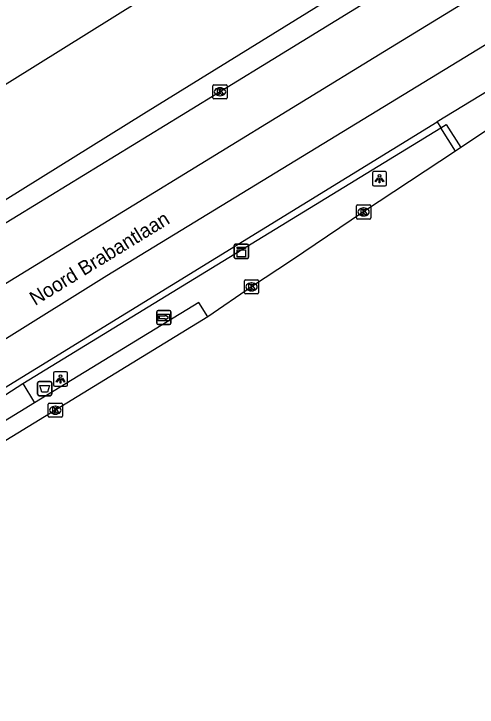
# Model space of a CAD drawing. Extents: x 157466 to 158888, y 383063 to 384677.
# Drawn here: x 157811.65 to 157844.27, y 383101.74 to 383150.58 of the extents above; entities that cross this region are included whole.
import ezdxf

# ---------------------------------------------------------------- set-up
doc = ezdxf.new("R2010")
doc.units = 0
for name, color, linetype in [('IMGEO_Afvalbak', 7, 'Continuous'), ('IMGEO_Berm_groen', 7, 'Continuous'), ('IMGEO_Hek', 7, 'Continuous'), ('IMGEO_Kast', 7, 'Continuous'), ('IMGEO_Kolk', 7, 'Continuous'), ('IMGEO_Lichtpunt', 7, 'Continuous'), ('IMGEO_Openbare_ruimte_label', 7, 'Continuous'), ('IMGEO_OVBaan_gesloten', 7, 'Continuous'), ('IMGEO_Rijbaan_lokaal_gesloten', 7, 'Continuous'), ('IMGEO_Rijbaan_regionaal_gesloten', 7, 'Continuous'), ('IMGEO_Voetpad_open', 7, 'Continuous'), ('IMGEO_Wegwijzer', 7, 'Continuous')]:
    doc.layers.add(name, color=color, linetype=linetype)

msp = doc.modelspace()

# ---------------------------------------------------------------- linework, layer by layer
at = {"layer": 'IMGEO_Afvalbak'}
for p, q in [((157813.325, 383123.776), (157813.325, 383124.576)), ((157813.325, 383124.576), (157813.325, 383123.776)), ((157813.425, 383124.676), (157814.215, 383124.676)), ((157814.215, 383124.676), (157813.425, 383124.676)), ((157814.315, 383124.576), (157814.315, 383123.776)), ((157814.315, 383123.776), (157814.315, 383124.576)), ((157814.215, 383123.676), (157813.425, 383123.676)), ((157813.425, 383123.676), (157814.215, 383123.676))]:
    msp.add_line(p, q, dxfattribs=at)
msp.add_lwpolyline([(157813.468, 383124.39), (157814.172, 383124.39), (157814.023, 383123.92), (157813.617, 383123.92), (157813.468, 383124.39)], dxfattribs=at)
for centre, start, end in [((157813.425, 383124.576), 90, 180), ((157813.425, 383124.576), 90, 180), ((157814.215, 383124.576), 0, 90), ((157814.215, 383124.576), 360, 90), ((157813.425, 383123.776), 180, 270), ((157813.425, 383123.776), 180, 270), ((157814.215, 383123.776), 270, 0), ((157814.215, 383123.776), 270, 0)]:
    msp.add_arc(centre, 0.1, start, end, dxfattribs=at)
at = {"layer": 'IMGEO_Berm_groen'}
msp.add_lwpolyline([(157841.726, 383142.551), (157842.096, 383142.779), (157843.126, 383141.158)], dxfattribs=at)
at = {"layer": 'IMGEO_Hek'}
for points in [[(157812.293, 383124.527), (157841.726, 383142.551)], [(157841.726, 383142.551), (157842.096, 383142.779), (157843.126, 383141.158)]]:
    msp.add_lwpolyline(points, dxfattribs=at)
at = {"layer": 'IMGEO_Kast'}
for p, q in [((157827.17, 383133.42), (157827.17, 383134.261)), ((157827.17, 383134.261), (157827.17, 383133.42)), ((157827.245, 383134.345), (157828.086, 383134.345)), ((157828.086, 383134.345), (157827.245, 383134.345)), ((157828.17, 383134.27), (157828.17, 383133.429)), ((157828.17, 383133.429), (157828.17, 383134.27)), ((157828.095, 383133.345), (157827.254, 383133.345)), ((157827.254, 383133.345), (157828.095, 383133.345))]:
    msp.add_line(p, q, dxfattribs=at)
for points in [[(157827.365, 383134.135), (157827.965, 383134.135), (157827.965, 383134.05), (157827.365, 383134.05), (157827.365, 383134.135)], [(157827.365, 383133.96), (157827.965, 383133.96), (157827.965, 383133.471), (157827.365, 383133.471), (157827.365, 383133.96)]]:
    msp.add_lwpolyline(points, dxfattribs=at)
msp.add_circle((157827.449, 383133.809), 0.0377, dxfattribs=at)
for centre, start, end in [((157827.248, 383134.267), 92.4484, 184.2845), ((157827.248, 383134.267), 92.4484, 184.2845), ((157828.092, 383134.267), 2.4484, 94.2845), ((157828.092, 383134.267), 2.4484, 94.2845), ((157827.248, 383133.423), 182.4484, 274.2845), ((157827.248, 383133.423), 182.4484, 274.2845), ((157828.092, 383133.423), 272.4484, 4.2845), ((157828.092, 383133.423), 272.4484, 4.2845)]:
    msp.add_arc(centre, 0.0779, start, end, dxfattribs=at)
at = {"layer": 'IMGEO_Kolk'}
for p, q in [((157825.666, 383144.662), (157825.666, 383145.514)), ((157825.741, 383145.588), (157826.593, 383145.588)), ((157826.154, 383145.368), (157826.179, 383145.368)), ((157826.667, 383145.514), (157826.667, 383144.662)), ((157826.177, 383144.808), (157826.152, 383144.808)), ((157826.593, 383144.588), (157825.741, 383144.588)), ((157835.779, 383136.2), (157835.779, 383137.052)), ((157835.854, 383137.126), (157836.706, 383137.126)), ((157836.78, 383137.052), (157836.78, 383136.2)), ((157836.267, 383136.906), (157836.292, 383136.906)), ((157836.706, 383136.126), (157835.854, 383136.126)), ((157836.29, 383136.346), (157836.265, 383136.346)), ((157827.886, 383130.918), (157827.886, 383131.77)), ((157827.961, 383131.844), (157828.813, 383131.844)), ((157828.374, 383131.624), (157828.399, 383131.624)), ((157828.887, 383131.77), (157828.887, 383130.918)), ((157828.813, 383130.844), (157827.961, 383130.844)), ((157828.397, 383131.064), (157828.372, 383131.064)), ((157814.07, 383122.23), (157814.07, 383123.082)), ((157814.145, 383123.156), (157814.997, 383123.156)), ((157814.558, 383122.936), (157814.583, 383122.936)), ((157815.071, 383123.082), (157815.071, 383122.23)), ((157814.581, 383122.376), (157814.556, 383122.376)), ((157814.997, 383122.156), (157814.145, 383122.156))]:
    msp.add_line(p, q, dxfattribs=at)
for points in [[(157825.666, 383144.662), (157825.666, 383145.514)], [(157825.741, 383145.588), (157826.593, 383145.588)], [(157826.667, 383145.514), (157826.667, 383144.662)], [(157825.987, 383145.288), (157826.11, 383145.288), (157826.11, 383145.137), (157826.24, 383145.288), (157826.404, 383145.288), (157826.258, 383145.137), (157826.411, 383144.888), (157826.259, 383144.888), (157826.174, 383145.052), (157826.11, 383144.985), (157826.11, 383144.888), (157825.987, 383144.888), (157825.987, 383145.288)], [(157826.593, 383144.588), (157825.741, 383144.588)], [(157835.779, 383136.2), (157835.779, 383137.052)], [(157835.854, 383137.126), (157836.706, 383137.126)], [(157836.78, 383137.052), (157836.78, 383136.2)], [(157836.1, 383136.826), (157836.223, 383136.826), (157836.223, 383136.675), (157836.353, 383136.826), (157836.517, 383136.826), (157836.371, 383136.675), (157836.524, 383136.426), (157836.372, 383136.426), (157836.287, 383136.59), (157836.223, 383136.523), (157836.223, 383136.426), (157836.1, 383136.426), (157836.1, 383136.826)], [(157836.706, 383136.126), (157835.854, 383136.126)], [(157827.886, 383130.918), (157827.886, 383131.77)], [(157827.961, 383131.844), (157828.813, 383131.844)], [(157828.887, 383131.77), (157828.887, 383130.918)], [(157828.207, 383131.544), (157828.33, 383131.544), (157828.33, 383131.393), (157828.46, 383131.544), (157828.624, 383131.544), (157828.478, 383131.393), (157828.631, 383131.144), (157828.479, 383131.144), (157828.394, 383131.308), (157828.33, 383131.241), (157828.33, 383131.144), (157828.207, 383131.144), (157828.207, 383131.544)], [(157828.813, 383130.844), (157827.961, 383130.844)], [(157814.07, 383122.23), (157814.07, 383123.082)], [(157814.145, 383123.156), (157814.997, 383123.156)], [(157814.391, 383122.856), (157814.514, 383122.856), (157814.514, 383122.705), (157814.644, 383122.856), (157814.808, 383122.856), (157814.662, 383122.705), (157814.815, 383122.456), (157814.663, 383122.456), (157814.578, 383122.62), (157814.514, 383122.553), (157814.514, 383122.456), (157814.391, 383122.456), (157814.391, 383122.856)], [(157815.071, 383123.082), (157815.071, 383122.23)], [(157814.997, 383122.156), (157814.145, 383122.156)]]:
    msp.add_lwpolyline(points, dxfattribs=at)
for centre, start, end in [((157825.743, 383145.512), 91.552, 178.448), ((157825.743, 383145.512), 91.552, 178.448), ((157826.591, 383145.512), 1.552, 88.448), ((157826.591, 383145.512), 1.552, 88.448), ((157825.743, 383144.664), 181.552, 268.448), ((157825.743, 383144.664), 181.552, 268.448), ((157826.591, 383144.664), 271.552, 358.448), ((157826.591, 383144.664), 271.552, 358.448), ((157835.856, 383137.05), 91.552, 178.448), ((157835.856, 383137.05), 91.552, 178.448), ((157836.704, 383137.05), 1.552, 88.448), ((157836.704, 383137.05), 1.552, 88.448), ((157835.856, 383136.202), 181.552, 268.448), ((157835.856, 383136.202), 181.552, 268.448), ((157836.704, 383136.202), 271.552, 358.448), ((157836.704, 383136.202), 271.552, 358.448), ((157827.963, 383131.768), 91.552, 178.448), ((157827.963, 383131.768), 91.552, 178.448), ((157828.811, 383131.768), 1.552, 88.448), ((157828.811, 383131.768), 1.552, 88.448), ((157827.963, 383130.92), 181.552, 268.448), ((157827.963, 383130.92), 181.552, 268.448), ((157828.811, 383130.92), 271.552, 358.448), ((157828.811, 383130.92), 271.552, 358.448), ((157814.147, 383123.08), 91.552, 178.448), ((157814.147, 383123.08), 91.552, 178.448), ((157814.995, 383123.08), 1.552, 88.448), ((157814.995, 383123.08), 1.552, 88.448), ((157814.147, 383122.232), 181.552, 268.448), ((157814.147, 383122.232), 181.552, 268.448), ((157814.995, 383122.232), 271.552, 358.448), ((157814.995, 383122.232), 271.552, 358.448)]:
    msp.add_arc(centre, 0.0765, start, end, dxfattribs=at)
for centre, major_axis, ratio, start_param, end_param in [((157826.153, 383145.088), (-0.387, 0.002), 0.722429, 4.712389, 7.853982), ((157826.178, 383145.088), (-0.39, 0.002), 0.717154, 1.570796, 4.712389), ((157836.266, 383136.626), (-0.387, 0.002), 0.722429, 4.712389, 7.853982), ((157836.291, 383136.626), (-0.39, 0.002), 0.717154, 1.570796, 4.712389), ((157828.373, 383131.344), (-0.387, 0.002), 0.722429, 4.712389, 7.853982), ((157828.398, 383131.344), (-0.39, 0.002), 0.717154, 1.570796, 4.712389), ((157814.557, 383122.656), (-0.387, 0.002), 0.722429, 4.712389, 7.853982), ((157814.582, 383122.656), (-0.39, 0.002), 0.717154, 1.570796, 4.712389)]:
    msp.add_ellipse(centre, major_axis=major_axis, ratio=ratio, start_param=start_param, end_param=end_param, dxfattribs=at)
at = {"layer": 'IMGEO_Lichtpunt'}
for p, q in [((157837.797, 383139.465), (157836.989, 383139.465)), ((157837.797, 383139.465), (157836.989, 383139.465)), ((157836.895, 383139.37), (157836.895, 383138.563)), ((157836.895, 383139.37), (157836.895, 383138.563)), ((157837.891, 383138.563), (157837.891, 383139.37)), ((157837.891, 383138.563), (157837.891, 383139.37)), ((157836.989, 383138.469), (157837.797, 383138.469)), ((157836.989, 383138.469), (157837.797, 383138.469)), ((157815.342, 383125.353), (157814.534, 383125.353)), ((157815.342, 383125.353), (157814.534, 383125.353)), ((157814.44, 383125.258), (157814.44, 383124.451)), ((157814.44, 383125.258), (157814.44, 383124.451)), ((157815.436, 383124.451), (157815.436, 383125.258)), ((157815.436, 383124.451), (157815.436, 383125.258)), ((157814.534, 383124.357), (157815.342, 383124.357)), ((157814.534, 383124.357), (157815.342, 383124.357))]:
    msp.add_line(p, q, dxfattribs=at)
for points in [[(157837.269, 383139.034), (157837.308, 383139.006), (157837.12, 383138.744), (157837.082, 383138.771), (157837.269, 383139.034)], [(157837.371, 383138.986), (157837.418, 383138.986), (157837.418, 383138.664), (157837.371, 383138.664), (157837.371, 383138.986)], [(157837.481, 383139.006), (157837.519, 383139.033), (157837.706, 383138.771), (157837.667, 383138.743), (157837.481, 383139.006)], [(157814.814, 383124.922), (157814.853, 383124.894), (157814.665, 383124.632), (157814.627, 383124.659), (157814.814, 383124.922)], [(157814.916, 383124.874), (157814.963, 383124.874), (157814.963, 383124.552), (157814.916, 383124.552), (157814.916, 383124.874)], [(157815.026, 383124.894), (157815.064, 383124.921), (157815.251, 383124.659), (157815.212, 383124.631), (157815.026, 383124.894)]]:
    msp.add_lwpolyline(points, dxfattribs=at)
for centre in [(157837.394, 383139.168), (157814.939, 383125.056)]:
    msp.add_circle(centre, 0.0994, dxfattribs=at)
for centre, start, end in [((157836.989, 383139.37), 90, 180), ((157836.989, 383139.37), 90, 180), ((157837.797, 383139.37), 0, 90), ((157837.797, 383139.37), 0, 90), ((157836.989, 383138.563), 180, 270), ((157836.989, 383138.563), 180, 270), ((157837.797, 383138.563), 270, 0), ((157837.797, 383138.563), 270, 360), ((157814.534, 383125.258), 90, 180), ((157814.534, 383125.258), 90, 180), ((157815.342, 383125.258), 0, 90), ((157815.342, 383125.258), 0, 90), ((157814.534, 383124.451), 180, 270), ((157814.534, 383124.451), 180, 270), ((157815.342, 383124.451), 270, 0), ((157815.342, 383124.451), 270, 360)]:
    msp.add_arc(centre, 0.0946, start, end, dxfattribs=at)
at = {"layer": 'IMGEO_OVBaan_gesloten'}
for points in [[(157880.522, 383166.184), (157878.429, 383164.767), (157876.333, 383163.353), (157868.922, 383158.397), (157862.202, 383153.903), (157860.007, 383152.442), (157855.694, 383149.521), (157843.126, 383141.158)], [(157842.753, 383140.907), (157836.277, 383136.625), (157831.208, 383133.205), (157828.387, 383131.343), (157825.304, 383129.222)], [(157843.126, 383141.158), (157842.753, 383140.907)], [(157825.304, 383129.222), (157810.78, 383120.337), (157798.958, 383113.753)]]:
    msp.add_lwpolyline(points, dxfattribs=at)
at = {"layer": 'IMGEO_Rijbaan_lokaal_gesloten'}
for points in [[(157833.241, 383159.628), (157829.959, 383157.397), (157827.228, 383155.652), (157820.574, 383151.518), (157811.333, 383145.77), (157802.303, 383140.218), (157790.64, 383132.924), (157784.127, 383128.91), (157780.771, 383126.837), (157777.67, 383125.113), (157774.219, 383123.196), (157769.519, 383120.772), (157764.937, 383118.477), (157759.871, 383116.035), (157756.35, 383114.421), (157753.871, 383113.395)], [(157742.241, 383101.737), (157744.503, 383102.53), (157748.327, 383104.014), (157757.104, 383107.333), (157762.931, 383109.672), (157768.506, 383112.188), (157774.039, 383114.998), (157779.721, 383118.166), (157789.739, 383124.312), (157800.32, 383130.851), (157811.034, 383137.47), (157820.807, 383143.567), (157831.48, 383150.154), (157841.31, 383156.253)]]:
    msp.add_lwpolyline(points, dxfattribs=at)
at = {"layer": 'IMGEO_Rijbaan_regionaal_gesloten'}
for points in [[(157913.341, 383194.116), (157889.349, 383179.52), (157857.728, 383160.152), (157837.751, 383147.916), (157794.84, 383121.634)], [(157884.657, 383180.939), (157882.554, 383179.659), (157878.8, 383177.366), (157868.94, 383171.316), (157862.81, 383167.604), (157856.887, 383163.977), (157849.155, 383159.244), (157845.949, 383157.222), (157839.795, 383153.47), (157829.897, 383147.362), (157823.446, 383143.428), (157811.943, 383136.384), (157807.716, 383133.779), (157800.052, 383129.09), (157794.629, 383125.703), (157793.239, 383124.775)], [(157796.408, 383118.555), (157818.208, 383132.145), (157850.017, 383151.587), (157873.129, 383165.431)], [(157849.171, 383147.658), (157841.466, 383142.967)], [(157797.677, 383116.065), (157841.466, 383142.967)]]:
    msp.add_lwpolyline(points, dxfattribs=at)
at = {"layer": 'IMGEO_Voetpad_open'}
for points in [[(157841.466, 383142.967), (157841.726, 383142.551)], [(157812.293, 383124.527), (157841.726, 383142.551)], [(157842.753, 383140.907), (157841.726, 383142.551)], [(157825.304, 383129.222), (157824.677, 383130.252), (157813.115, 383123.182)], [(157806.122, 383120.752), (157808.591, 383122.162), (157812.293, 383124.527)], [(157812.293, 383124.527), (157813.115, 383123.182)], [(157813.115, 383123.182), (157808.532, 383120.377), (157806.944, 383119.406)]]:
    msp.add_lwpolyline(points, dxfattribs=at)
at = {"layer": 'IMGEO_Wegwijzer'}
for p, q in [((157821.823, 383129.689), (157822.613, 383129.689)), ((157822.613, 383129.689), (157821.823, 383129.689)), ((157821.723, 383128.789), (157821.723, 383129.589)), ((157821.723, 383129.589), (157821.723, 383128.789)), ((157822.713, 383129.589), (157822.713, 383128.789)), ((157822.713, 383128.789), (157822.713, 383129.589)), ((157822.613, 383128.689), (157821.823, 383128.689)), ((157821.823, 383128.689), (157822.613, 383128.689))]:
    msp.add_line(p, q, dxfattribs=at)
for points in [[(157821.824, 383129.421), (157822.612, 383129.421), (157822.612, 383128.957), (157821.824, 383128.957), (157821.824, 383129.421)], [(157821.889, 383129.273), (157821.889, 383129.189), (157821.889, 383129.105), (157822.3, 383129.105), (157822.3, 383129.022), (157822.547, 383129.189), (157822.3, 383129.356), (157822.3, 383129.273), (157821.889, 383129.273)]]:
    msp.add_lwpolyline(points, dxfattribs=at)
for centre, start, end in [((157821.823, 383129.589), 90, 180), ((157821.823, 383129.589), 90, 180), ((157822.613, 383129.589), 0, 90), ((157822.613, 383129.589), 360, 90), ((157821.823, 383128.789), 180, 270), ((157821.823, 383128.789), 180, 270), ((157822.613, 383128.789), 270, 0), ((157822.613, 383128.789), 270, 0)]:
    msp.add_arc(centre, 0.1, start, end, dxfattribs=at)

# ---------------------------------------------------------------- texts
at = {"layer": 'IMGEO_Openbare_ruimte_label'}
msp.add_text('Noord Brabantlaan', height=1, rotation=31.5437, dxfattribs=at).set_placement((157813.148, 383129.991))

doc.saveas('drawing.dxf')
